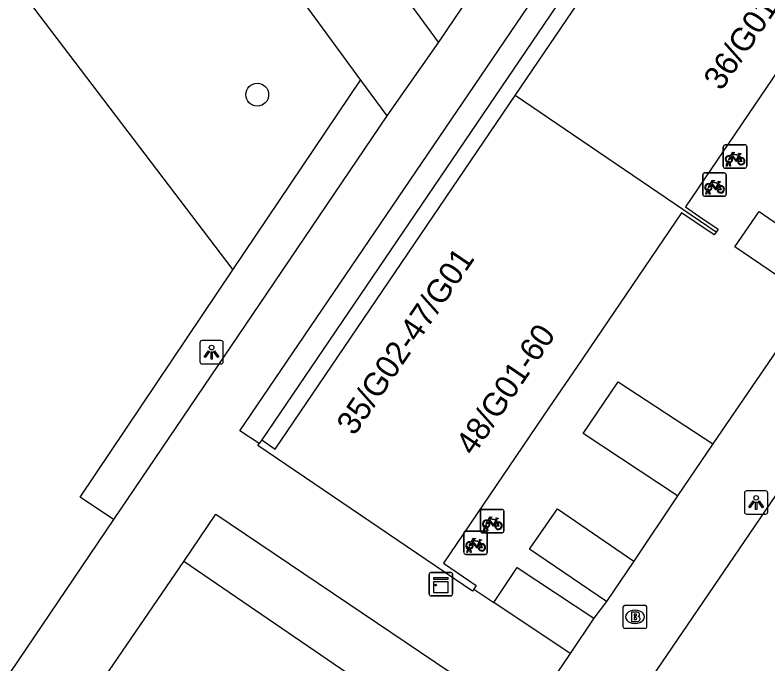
# Model space of a CAD drawing. Extents: x 159040 to 160094, y 381214 to 382518.
# Drawn here: x 159785.85 to 159818.08, y 382025.79 to 382053.57 of the extents above; entities that cross this region are included whole.
import ezdxf

# ---------------------------------------------------------------- set-up
doc = ezdxf.new("R2010")
doc.units = 0
for name, color, linetype in [('IMGEO_Boom', 7, 'Continuous'), ('IMGEO_Brandkraan', 7, 'Continuous'), ('IMGEO_Fietsenrek', 7, 'Continuous'), ('IMGEO_Groenvoorziening', 7, 'Continuous'), ('IMGEO_Haag', 7, 'Continuous'), ('IMGEO_Kast', 7, 'Continuous'), ('IMGEO_Lichtpunt', 7, 'Continuous'), ('IMGEO_Pand', 7, 'Continuous'), ('IMGEO_Pand_nummerreeks', 7, 'Continuous'), ('IMGEO_Rijbaan_lokaal_gesloten', 7, 'Continuous'), ('IMGEO_Rijbaan_lokaal_open', 7, 'Continuous'), ('IMGEO_Voetpad_gesloten', 7, 'Continuous')]:
    doc.layers.add(name, color=color, linetype=linetype)

msp = doc.modelspace()

# ---------------------------------------------------------------- linework, layer by layer
at = {"layer": 'IMGEO_Boom'}
msp.add_circle((159796.22, 382050.165), 0.489, dxfattribs=at)
at = {"layer": 'IMGEO_Brandkraan'}
for p, q in [((159811.891, 382027.384), (159811.891, 382028.236)), ((159811.966, 382028.31), (159812.818, 382028.31)), ((159812.892, 382028.236), (159812.892, 382027.384)), ((159812.379, 382028.09), (159812.404, 382028.09)), ((159812.402, 382027.53), (159812.377, 382027.53)), ((159812.818, 382027.31), (159811.966, 382027.31))]:
    msp.add_line(p, q, dxfattribs=at)
for points in [[(159811.891, 382027.384), (159811.891, 382028.236)], [(159811.966, 382028.31), (159812.818, 382028.31)], [(159812.892, 382028.236), (159812.892, 382027.384)], [(159812.239, 382028.01), (159812.239, 382027.61), (159812.452, 382027.61)], [(159812.47, 382028.01), (159812.239, 382028.01)], [(159812.418, 382027.929), (159812.364, 382027.929), (159812.364, 382027.853)], [(159812.364, 382027.853), (159812.417, 382027.853)], [(159812.426, 382027.777), (159812.364, 382027.777), (159812.364, 382027.696)], [(159812.364, 382027.696), (159812.426, 382027.696)], [(159812.818, 382027.31), (159811.966, 382027.31)]]:
    msp.add_lwpolyline(points, dxfattribs=at)
for centre, radius, start, end in [((159811.968, 382028.234), 0.0765, 91.552, 178.448), ((159811.968, 382028.234), 0.0765, 91.552, 178.448), ((159812.816, 382028.234), 0.0765, 1.552, 88.448), ((159812.816, 382028.234), 0.0765, 1.552, 88.448), ((159812.419, 382027.891), 0.0379, 267.8285, 90.9355), ((159812.474, 382027.865), 0.145, 59.4692, 91.5367), ((159812.499, 382027.912), 0.0922, 285.5137, 58.1501), ((159812.504, 382027.72), 0.105, 301.3115, 78.989), ((159812.427, 382027.736), 0.0404, 269.8759, 90.5077), ((159812.458, 382027.861), 0.251, 268.6676, 293.5347), ((159811.968, 382027.386), 0.0765, 181.552, 268.448), ((159811.968, 382027.386), 0.0765, 181.552, 268.448), ((159812.816, 382027.386), 0.0765, 271.552, 358.448), ((159812.816, 382027.386), 0.0765, 271.552, 358.448)]:
    msp.add_arc(centre, radius, start, end, dxfattribs=at)
for centre, major_axis, ratio, start_param, end_param in [((159812.378, 382027.81), (-0.387, 0.002), 0.722429, 4.712389, 7.853982), ((159812.403, 382027.81), (-0.39, 0.002), 0.717154, 1.570796, 4.712389)]:
    msp.add_ellipse(centre, major_axis=major_axis, ratio=ratio, start_param=start_param, end_param=end_param, dxfattribs=at)
at = {"layer": 'IMGEO_Fietsenrek'}
for p, q in [((159816.174, 382047.092), (159816.174, 382047.933)), ((159816.174, 382047.933), (159816.174, 382047.092)), ((159816.249, 382048.017), (159817.09, 382048.017)), ((159817.09, 382048.017), (159816.249, 382048.017)), ((159817.174, 382047.942), (159817.174, 382047.101)), ((159817.174, 382047.101), (159817.174, 382047.942)), ((159816.861, 382047.566), (159816.897, 382047.471)), ((159816.301, 382047.101), (159816.34, 382047.261)), ((159816.37, 382047.249), (159816.335, 382047.101)), ((159816.412, 382047.273), (159816.411, 382047.277)), ((159816.453, 382047.101), (159816.419, 382047.243)), ((159816.443, 382047.284), (159816.444, 382047.277)), ((159816.451, 382047.247), (159816.486, 382047.101)), ((159815.37, 382046.816), (159816.211, 382046.816)), ((159816.211, 382046.816), (159815.37, 382046.816)), ((159817.099, 382047.017), (159816.258, 382047.017)), ((159816.258, 382047.017), (159817.099, 382047.017)), ((159816.335, 382047.101), (159816.301, 382047.101)), ((159816.486, 382047.101), (159816.453, 382047.101)), ((159815.295, 382045.891), (159815.295, 382046.732)), ((159815.295, 382046.732), (159815.295, 382045.891)), ((159816.295, 382046.741), (159816.295, 382045.9)), ((159816.295, 382045.9), (159816.295, 382046.741)), ((159815.982, 382046.365), (159816.018, 382046.27)), ((159815.422, 382045.9), (159815.461, 382046.06)), ((159815.456, 382045.9), (159815.422, 382045.9)), ((159815.491, 382046.048), (159815.456, 382045.9)), ((159815.533, 382046.072), (159815.532, 382046.076)), ((159815.574, 382045.9), (159815.54, 382046.042)), ((159815.564, 382046.083), (159815.565, 382046.076)), ((159815.572, 382046.046), (159815.607, 382045.9)), ((159815.607, 382045.9), (159815.574, 382045.9)), ((159816.22, 382045.816), (159815.379, 382045.816)), ((159815.379, 382045.816), (159816.22, 382045.816)), ((159805.781, 382031.482), (159805.781, 382032.323)), ((159805.781, 382032.323), (159805.781, 382031.482)), ((159805.856, 382032.407), (159806.697, 382032.407)), ((159806.697, 382032.407), (159805.856, 382032.407)), ((159806.781, 382032.332), (159806.781, 382031.491)), ((159806.781, 382031.491), (159806.781, 382032.332)), ((159805.908, 382031.491), (159805.947, 382031.651)), ((159806.019, 382031.663), (159806.018, 382031.667)), ((159806.05, 382031.674), (159806.051, 382031.667)), ((159806.468, 382031.956), (159806.504, 382031.861)), ((159805.067, 382030.558), (159805.067, 382031.399)), ((159805.067, 382031.399), (159805.067, 382030.558)), ((159805.142, 382031.483), (159805.983, 382031.483)), ((159805.983, 382031.483), (159805.142, 382031.483)), ((159806.706, 382031.407), (159805.865, 382031.407)), ((159805.865, 382031.407), (159806.706, 382031.407)), ((159805.942, 382031.491), (159805.908, 382031.491)), ((159805.977, 382031.639), (159805.942, 382031.491)), ((159806.06, 382031.491), (159806.026, 382031.633)), ((159806.058, 382031.637), (159806.093, 382031.491)), ((159806.093, 382031.491), (159806.06, 382031.491)), ((159806.067, 382031.408), (159806.067, 382030.567)), ((159806.067, 382030.567), (159806.067, 382031.408)), ((159805.754, 382031.032), (159805.79, 382030.937)), ((159805.194, 382030.567), (159805.233, 382030.727)), ((159805.263, 382030.715), (159805.228, 382030.567)), ((159805.305, 382030.739), (159805.304, 382030.743)), ((159805.346, 382030.567), (159805.312, 382030.709)), ((159805.336, 382030.75), (159805.337, 382030.743)), ((159805.344, 382030.713), (159805.379, 382030.567)), ((159805.992, 382030.483), (159805.151, 382030.483)), ((159805.151, 382030.483), (159805.992, 382030.483)), ((159805.228, 382030.567), (159805.194, 382030.567)), ((159805.379, 382030.567), (159805.346, 382030.567))]:
    msp.add_line(p, q, dxfattribs=at)
for points in [[(159816.508, 382047.491), (159816.456, 382047.401), (159816.416, 382047.376), (159816.417, 382047.423), (159816.472, 382047.517)], [(159816.487, 382047.543), (159816.582, 382047.707), (159816.668, 382047.693), (159816.67, 382047.684), (159816.614, 382047.673), (159816.587, 382047.628), (159816.843, 382047.587)], [(159816.783, 382047.299), (159816.733, 382047.299), (159816.542, 382047.55), (159816.523, 382047.518)], [(159816.83, 382047.562), (159816.573, 382047.603), (159816.556, 382047.574), (159816.723, 382047.354), (159816.83, 382047.562)], [(159816.878, 382047.464), (159816.848, 382047.541), (159816.739, 382047.323), (159816.782, 382047.323)], [(159816.908, 382047.443), (159816.963, 382047.298), (159816.813, 382047.298)], [(159816.843, 382047.587), (159816.868, 382047.636), (159816.862, 382047.64), (159816.839, 382047.644), (159816.827, 382047.651), (159816.826, 382047.654), (159816.828, 382047.659), (159816.923, 382047.644), (159816.925, 382047.634), (159816.915, 382047.621), (159816.903, 382047.615), (159816.889, 382047.621), (159816.861, 382047.566)], [(159816.812, 382047.323), (159816.932, 382047.322), (159816.888, 382047.436)], [(159815.608, 382046.342), (159815.703, 382046.506), (159815.789, 382046.492), (159815.791, 382046.483), (159815.735, 382046.472), (159815.708, 382046.427), (159815.964, 382046.386)], [(159815.629, 382046.29), (159815.577, 382046.2), (159815.537, 382046.175), (159815.538, 382046.222), (159815.593, 382046.316)], [(159815.904, 382046.098), (159815.854, 382046.098), (159815.663, 382046.349), (159815.644, 382046.317)], [(159815.951, 382046.361), (159815.694, 382046.402), (159815.677, 382046.373), (159815.844, 382046.153), (159815.951, 382046.361)], [(159815.999, 382046.263), (159815.969, 382046.34), (159815.86, 382046.122), (159815.903, 382046.122)], [(159815.933, 382046.122), (159816.053, 382046.121), (159816.009, 382046.235)], [(159816.029, 382046.242), (159816.084, 382046.097), (159815.934, 382046.097)], [(159815.964, 382046.386), (159815.989, 382046.435), (159815.983, 382046.439), (159815.96, 382046.443), (159815.948, 382046.45), (159815.947, 382046.453), (159815.949, 382046.458), (159816.044, 382046.443), (159816.046, 382046.433), (159816.036, 382046.42), (159816.024, 382046.414), (159816.01, 382046.42), (159815.982, 382046.365)], [(159806.094, 382031.933), (159806.189, 382032.097), (159806.275, 382032.083), (159806.277, 382032.074), (159806.221, 382032.063), (159806.194, 382032.018), (159806.45, 382031.977)], [(159806.437, 382031.952), (159806.18, 382031.993), (159806.163, 382031.964), (159806.33, 382031.744), (159806.437, 382031.952)], [(159806.45, 382031.977), (159806.475, 382032.026), (159806.469, 382032.03), (159806.446, 382032.034), (159806.434, 382032.041), (159806.433, 382032.044), (159806.435, 382032.049), (159806.53, 382032.034), (159806.532, 382032.024), (159806.522, 382032.011), (159806.51, 382032.005), (159806.496, 382032.011), (159806.468, 382031.956)], [(159806.115, 382031.881), (159806.063, 382031.791), (159806.023, 382031.766), (159806.024, 382031.813), (159806.079, 382031.907)], [(159806.39, 382031.689), (159806.34, 382031.689), (159806.149, 382031.94), (159806.13, 382031.908)], [(159806.485, 382031.854), (159806.455, 382031.931), (159806.346, 382031.713), (159806.389, 382031.713)], [(159806.419, 382031.713), (159806.539, 382031.712), (159806.495, 382031.826)], [(159806.515, 382031.833), (159806.57, 382031.688), (159806.42, 382031.688)], [(159805.38, 382031.009), (159805.475, 382031.173), (159805.561, 382031.159), (159805.563, 382031.15), (159805.507, 382031.139), (159805.48, 382031.094), (159805.736, 382031.053)], [(159805.676, 382030.765), (159805.626, 382030.765), (159805.435, 382031.016), (159805.416, 382030.984)], [(159805.723, 382031.028), (159805.466, 382031.069), (159805.449, 382031.04), (159805.616, 382030.82), (159805.723, 382031.028)], [(159805.771, 382030.93), (159805.741, 382031.007), (159805.632, 382030.789), (159805.675, 382030.789)], [(159805.736, 382031.053), (159805.761, 382031.102), (159805.755, 382031.106), (159805.732, 382031.11), (159805.72, 382031.117), (159805.719, 382031.12), (159805.721, 382031.125), (159805.816, 382031.11), (159805.818, 382031.1), (159805.808, 382031.087), (159805.796, 382031.081), (159805.782, 382031.087), (159805.754, 382031.032)], [(159805.401, 382030.957), (159805.349, 382030.867), (159805.309, 382030.842), (159805.31, 382030.889), (159805.365, 382030.983)], [(159805.705, 382030.789), (159805.825, 382030.788), (159805.781, 382030.902)], [(159805.801, 382030.909), (159805.856, 382030.764), (159805.706, 382030.764)]]:
    msp.add_lwpolyline(points, dxfattribs=at)
for centre, radius, start, end in [((159816.252, 382047.939), 0.0779, 92.4484, 184.2845), ((159816.252, 382047.939), 0.0779, 92.4484, 184.2845), ((159817.096, 382047.939), 0.0779, 2.4484, 94.2845), ((159817.096, 382047.939), 0.0779, 2.4484, 94.2845), ((159816.414, 382047.402), 0.159, 62.6766, 242.1369), ((159816.414, 382047.402), 0.129, 63.3192, 238.903), ((159816.414, 382047.402), 0.129, 283.6043, 43.4302), ((159816.414, 382047.402), 0.159, 283.5766, 46.6042), ((159816.941, 382047.318), 0.159, 113.3408, 178.3217), ((159816.941, 382047.318), 0.159, 187.0065, 105.7708), ((159816.941, 382047.318), 0.129, 188.6715, 104.5883), ((159816.394, 382047.273), 0.0499, 12.8025, 158.6934), ((159816.414, 382047.402), 0.159, 253.9967, 271.7867), ((159816.394, 382047.273), 0.0174, 12.8025, 163.4502), ((159816.414, 382047.402), 0.129, 253.415, 269.0204), ((159816.941, 382047.318), 0.129, 113.923, 177.9556), ((159815.373, 382046.738), 0.0779, 92.4484, 184.2845), ((159815.373, 382046.738), 0.0779, 92.4484, 184.2845), ((159816.252, 382047.095), 0.0779, 182.4484, 274.2845), ((159816.252, 382047.095), 0.0779, 182.4484, 274.2845), ((159816.217, 382046.738), 0.0779, 2.4484, 94.2845), ((159816.217, 382046.738), 0.0779, 2.4484, 94.2845), ((159817.096, 382047.095), 0.0779, 272.4484, 4.2845), ((159817.096, 382047.095), 0.0779, 272.4484, 4.2845), ((159815.535, 382046.201), 0.159, 62.6766, 242.1369), ((159815.535, 382046.201), 0.129, 63.3192, 238.903), ((159815.535, 382046.201), 0.129, 283.6043, 43.4302), ((159815.535, 382046.201), 0.159, 283.5766, 46.6042), ((159816.062, 382046.117), 0.159, 113.3408, 178.3217), ((159816.062, 382046.117), 0.159, 187.0065, 105.7708), ((159816.062, 382046.117), 0.129, 113.923, 177.9556), ((159816.062, 382046.117), 0.129, 188.6715, 104.5883), ((159815.373, 382045.894), 0.0779, 182.4484, 274.2845), ((159815.373, 382045.894), 0.0779, 182.4484, 274.2845), ((159815.515, 382046.072), 0.0499, 12.8025, 158.6934), ((159815.535, 382046.201), 0.159, 253.9967, 271.7867), ((159815.515, 382046.072), 0.0174, 12.8025, 163.4502), ((159815.535, 382046.201), 0.129, 253.415, 269.0204), ((159816.217, 382045.894), 0.0779, 272.4484, 4.2845), ((159816.217, 382045.894), 0.0779, 272.4484, 4.2845), ((159805.859, 382032.329), 0.0779, 92.4484, 184.2845), ((159805.859, 382032.329), 0.0779, 92.4484, 184.2845), ((159806.703, 382032.329), 0.0779, 2.4484, 94.2845), ((159806.703, 382032.329), 0.0779, 2.4484, 94.2845), ((159806.021, 382031.792), 0.159, 62.6766, 242.1369), ((159806.021, 382031.792), 0.129, 63.3192, 238.903), ((159806.001, 382031.663), 0.0499, 12.8025, 158.6934), ((159806.001, 382031.663), 0.0174, 12.8025, 163.4502), ((159806.021, 382031.792), 0.129, 253.415, 269.0204), ((159806.021, 382031.792), 0.129, 283.6043, 43.4302), ((159806.021, 382031.792), 0.159, 283.5766, 46.6042), ((159806.548, 382031.708), 0.159, 113.3408, 178.3217), ((159806.548, 382031.708), 0.159, 187.0065, 105.7708), ((159806.548, 382031.708), 0.129, 113.923, 177.9556), ((159806.548, 382031.708), 0.129, 188.6715, 104.5883), ((159805.145, 382031.405), 0.0779, 92.4484, 184.2845), ((159805.145, 382031.405), 0.0779, 92.4484, 184.2845), ((159805.859, 382031.485), 0.0779, 182.4484, 274.2845), ((159805.859, 382031.485), 0.0779, 182.4484, 274.2845), ((159806.021, 382031.792), 0.159, 253.9967, 271.7867), ((159805.989, 382031.405), 0.0779, 2.4484, 94.2845), ((159805.989, 382031.405), 0.0779, 2.4484, 94.2845), ((159806.703, 382031.485), 0.0779, 272.4484, 4.2845), ((159806.703, 382031.485), 0.0779, 272.4484, 4.2845), ((159805.307, 382030.868), 0.159, 62.6766, 242.1369), ((159805.307, 382030.868), 0.129, 63.3192, 238.903), ((159805.287, 382030.739), 0.0499, 12.8025, 158.6934), ((159805.307, 382030.868), 0.159, 253.9967, 271.7867), ((159805.287, 382030.739), 0.0174, 12.8025, 163.4502), ((159805.307, 382030.868), 0.129, 253.415, 269.0204), ((159805.307, 382030.868), 0.129, 283.6043, 43.4302), ((159805.307, 382030.868), 0.159, 283.5766, 46.6042), ((159805.834, 382030.784), 0.159, 113.3408, 178.3217), ((159805.834, 382030.784), 0.159, 187.0065, 105.7708), ((159805.834, 382030.784), 0.129, 113.923, 177.9556), ((159805.834, 382030.784), 0.129, 188.6715, 104.5883), ((159805.145, 382030.561), 0.0779, 182.4484, 274.2845), ((159805.145, 382030.561), 0.0779, 182.4484, 274.2845), ((159805.989, 382030.561), 0.0779, 272.4484, 4.2845), ((159805.989, 382030.561), 0.0779, 272.4484, 4.2845)]:
    msp.add_arc(centre, radius, start, end, dxfattribs=at)
at = {"layer": 'IMGEO_Groenvoorziening'}
for points in [[(159781.355, 382060.813), (159795.178, 382042.667)], [(159806.211, 382021.208), (159793.074, 382030.186)]]:
    msp.add_lwpolyline(points, dxfattribs=at)
at = {"layer": 'IMGEO_Haag'}
for points in [[(159847.938, 382111.277), (159796.411, 382035.383)], [(159795.178, 382042.667), (159800.645, 382050.791)], [(159790.065, 382031.975), (159788.633, 382032.94), (159795.178, 382042.667)]]:
    msp.add_lwpolyline(points, dxfattribs=at)
at = {"layer": 'IMGEO_Kast'}
for p, q in [((159803.581, 382028.782), (159803.581, 382029.623)), ((159803.581, 382029.623), (159803.581, 382028.782)), ((159803.656, 382029.707), (159804.497, 382029.707)), ((159804.497, 382029.707), (159803.656, 382029.707)), ((159804.581, 382029.632), (159804.581, 382028.791)), ((159804.581, 382028.791), (159804.581, 382029.632)), ((159804.506, 382028.707), (159803.665, 382028.707)), ((159803.665, 382028.707), (159804.506, 382028.707))]:
    msp.add_line(p, q, dxfattribs=at)
for points in [[(159803.776, 382029.497), (159804.376, 382029.497), (159804.376, 382029.412), (159803.776, 382029.412), (159803.776, 382029.497)], [(159803.776, 382029.322), (159804.376, 382029.322), (159804.376, 382028.833), (159803.776, 382028.833), (159803.776, 382029.322)]]:
    msp.add_lwpolyline(points, dxfattribs=at)
msp.add_circle((159803.86, 382029.171), 0.0377, dxfattribs=at)
for centre, start, end in [((159803.659, 382029.629), 92.4484, 184.2845), ((159803.659, 382029.629), 92.4484, 184.2845), ((159804.503, 382029.629), 2.4484, 94.2845), ((159804.503, 382029.629), 2.4484, 94.2845), ((159803.659, 382028.785), 182.4484, 274.2845), ((159803.659, 382028.785), 182.4484, 274.2845), ((159804.503, 382028.785), 272.4484, 4.2845), ((159804.503, 382028.785), 272.4484, 4.2845)]:
    msp.add_arc(centre, 0.0779, start, end, dxfattribs=at)
at = {"layer": 'IMGEO_Lichtpunt'}
for p, q in [((159793.766, 382039.541), (159793.766, 382038.734)), ((159793.766, 382039.541), (159793.766, 382038.734)), ((159794.668, 382039.636), (159793.86, 382039.636)), ((159794.668, 382039.636), (159793.86, 382039.636)), ((159794.762, 382038.734), (159794.762, 382039.541)), ((159794.762, 382038.734), (159794.762, 382039.541)), ((159793.86, 382038.64), (159794.668, 382038.64)), ((159793.86, 382038.64), (159794.668, 382038.64)), ((159817.08, 382033.108), (159817.08, 382032.301)), ((159817.08, 382033.108), (159817.08, 382032.301)), ((159817.982, 382033.203), (159817.174, 382033.203)), ((159817.982, 382033.203), (159817.174, 382033.203)), ((159818.076, 382032.301), (159818.076, 382033.108)), ((159818.076, 382032.301), (159818.076, 382033.108)), ((159817.174, 382032.207), (159817.982, 382032.207)), ((159817.174, 382032.207), (159817.982, 382032.207))]:
    msp.add_line(p, q, dxfattribs=at)
for points in [[(159794.14, 382039.205), (159794.179, 382039.177), (159793.991, 382038.915), (159793.953, 382038.942), (159794.14, 382039.205)], [(159794.242, 382039.157), (159794.289, 382039.157), (159794.289, 382038.835), (159794.242, 382038.835), (159794.242, 382039.157)], [(159794.352, 382039.177), (159794.39, 382039.204), (159794.577, 382038.942), (159794.538, 382038.914), (159794.352, 382039.177)], [(159817.454, 382032.772), (159817.493, 382032.744), (159817.305, 382032.482), (159817.267, 382032.509), (159817.454, 382032.772)], [(159817.556, 382032.724), (159817.603, 382032.724), (159817.603, 382032.402), (159817.556, 382032.402), (159817.556, 382032.724)], [(159817.666, 382032.744), (159817.704, 382032.771), (159817.891, 382032.509), (159817.852, 382032.481), (159817.666, 382032.744)]]:
    msp.add_lwpolyline(points, dxfattribs=at)
for centre in [(159794.265, 382039.339), (159817.579, 382032.906)]:
    msp.add_circle(centre, 0.0994, dxfattribs=at)
for centre, start, end in [((159793.86, 382039.541), 90, 180), ((159793.86, 382039.541), 90, 180), ((159794.668, 382039.541), 0, 90), ((159794.668, 382039.541), 0, 90), ((159793.86, 382038.734), 180, 270), ((159793.86, 382038.734), 180, 270), ((159794.668, 382038.734), 270, 0), ((159794.668, 382038.734), 270, 360), ((159817.174, 382033.108), 90, 180), ((159817.174, 382033.108), 90, 180), ((159817.982, 382033.108), 0, 90), ((159817.982, 382033.108), 0, 90), ((159817.174, 382032.301), 180, 270), ((159817.174, 382032.301), 180, 270), ((159817.982, 382032.301), 270, 0), ((159817.982, 382032.301), 270, 360)]:
    msp.add_arc(centre, 0.0946, start, end, dxfattribs=at)
at = {"layer": 'IMGEO_Pand'}
for points in [[(159807.266, 382050.126), (159817.623, 382065.379)], [(159826.227, 382059.538), (159826.142, 382059.414), (159825.316, 382059.975), (159824.739, 382060.367), (159820.281, 382053.801), (159819.074, 382052.022), (159814.552, 382045.361), (159815.13, 382044.969), (159815.955, 382044.408), (159815.871, 382044.284)], [(159796.411, 382035.383), (159796.991, 382034.991), (159807.266, 382050.126)], [(159815.871, 382044.284), (159807.266, 382050.126)], [(159815.871, 382044.284), (159815.786, 382044.16), (159814.961, 382044.721), (159814.383, 382045.113), (159809.912, 382038.526), (159808.707, 382036.752), (159804.196, 382030.107), (159804.774, 382029.715), (159805.599, 382029.154), (159805.492, 382028.997)], [(159805.492, 382028.997), (159805.43, 382028.906), (159796.247, 382035.141), (159796.307, 382035.23)], [(159796.411, 382035.383), (159796.307, 382035.23)]]:
    msp.add_lwpolyline(points, dxfattribs=at)
at = {"layer": 'IMGEO_Rijbaan_lokaal_gesloten'}
msp.add_lwpolyline([(159791.344, 381993.087), (159802.288, 382009.317), (159818.42, 382032.999), (159822.855, 382039.477), (159828.845, 382048.385), (159833.177, 382054.678), (159834.973, 382057.325)], dxfattribs=at)
at = {"layer": 'IMGEO_Rijbaan_lokaal_open'}
for points in [[(159784.162, 382072.805), (159784.403, 382072.944), (159800.645, 382050.791)], [(159803.974, 382052.416), (159802.875, 382053.916)], [(159803.974, 382052.416), (159801.772, 382049.254)], [(159800.645, 382050.791), (159801.772, 382049.254)], [(159819.96, 382041.41), (159816.667, 382043.653), (159817.707, 382045.159), (159820.972, 382042.904)], [(159819.96, 382041.41), (159815.719, 382035.224)], [(159814.214, 382032.996), (159810.176, 382035.654), (159811.672, 382037.874), (159815.719, 382035.224)], [(159815.719, 382035.224), (159814.214, 382032.996)], [(159814.214, 382032.996), (159812.343, 382030.199)], [(159811.171, 382028.466), (159807.871, 382030.705), (159809.081, 382032.438), (159812.343, 382030.199)], [(159812.343, 382030.199), (159811.171, 382028.466)], [(159806.345, 382028.428), (159807.351, 382029.927), (159810.629, 382027.758)], [(159805.492, 382028.997), (159806.345, 382028.428)], [(159811.171, 382028.466), (159810.629, 382027.758)], [(159810.629, 382027.758), (159809.618, 382026.244)], [(159809.618, 382026.244), (159807.636, 382023.314)]]:
    msp.add_lwpolyline(points, dxfattribs=at)
at = {"layer": 'IMGEO_Voetpad_gesloten'}
for points in [[(159796.307, 382035.23), (159795.474, 382035.774), (159847.301, 382112.071), (159848.111, 382111.532)], [(159832.833, 382098.3), (159833.972, 382096.747), (159810.005, 382061.335), (159803.974, 382052.416)], [(159801.772, 382049.254), (159796.306, 382041.186), (159790.065, 382031.975)], [(159790.065, 382031.975), (159784.272, 382023.425), (159783.78, 382022.699)], [(159793.074, 382030.186), (159794.451, 382032.199), (159807.636, 382023.314)], [(159786.493, 382020.561), (159793.074, 382030.186)], [(159809.618, 382026.244), (159806.345, 382028.428)]]:
    msp.add_lwpolyline(points, dxfattribs=at)

# ---------------------------------------------------------------- texts
at = {"layer": 'IMGEO_Pand_nummerreeks'}
for s, rotation, p in [('36/G01-48', 55.8442, (159816.089, 382050.294)), ('35/G02-47/G01', 55.8278, (159800.377, 382035.527)), ('48/G01-60', 55.8135, (159805.476, 382034.665))]:
    msp.add_text(s, height=1, rotation=rotation, dxfattribs=at).set_placement(p)

doc.saveas('drawing.dxf')
